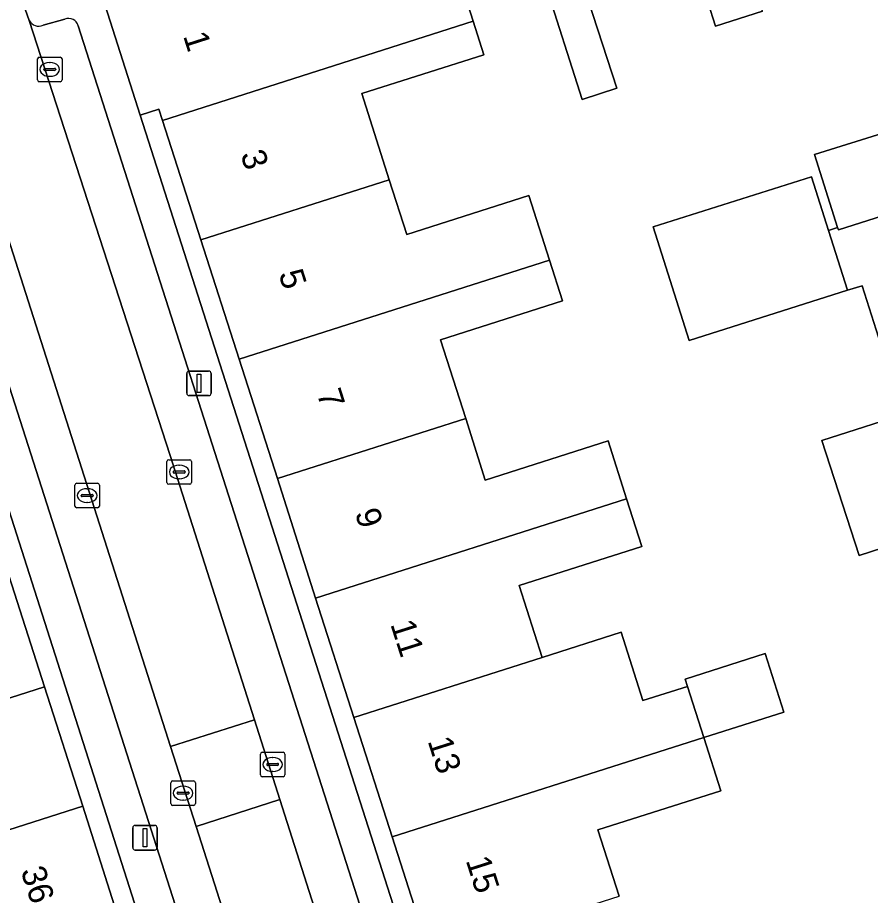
# Model space of a CAD drawing. Extents: x 159716 to 160783, y 383290 to 384031.
# Drawn here: x 160077.16 to 160111.85, y 383620.69 to 383656.41 of the extents above; entities that cross this region are included whole.
import ezdxf

# ---------------------------------------------------------------- set-up
doc = ezdxf.new("R2010")
doc.units = 0
for name, color, linetype in [('IMGEO_Erf', 7, 'Continuous'), ('IMGEO_Kolk', 7, 'Continuous'), ('IMGEO_Lichtmast', 7, 'Continuous'), ('IMGEO_Pand', 7, 'Continuous'), ('IMGEO_Pand_nummerreeks', 7, 'Continuous'), ('IMGEO_Parkeervlak_open', 7, 'Continuous'), ('IMGEO_Rijbaan_lokaal_open', 7, 'Continuous'), ('IMGEO_Voetpad_open', 7, 'Continuous')]:
    doc.layers.add(name, color=color, linetype=linetype)

msp = doc.modelspace()

# ---------------------------------------------------------------- linework, layer by layer
at = {"layer": 'IMGEO_Erf'}
for points in [[(160107.464, 383656.68), (160105.547, 383656.068), (160103.986, 383660.958)], [(160099.588, 383659.551), (160101.531, 383653.539), (160100.119, 383653.083), (160098.588, 383657.893)], [(160094.873, 383658.832), (160095.693, 383656.261), (160096.127, 383654.901), (160091.161, 383653.318), (160092.278, 383649.815), (160092.988, 383647.588), (160097.956, 383649.173), (160098.797, 383646.538), (160099.325, 383644.881), (160094.365, 383643.3), (160095.388, 383640.093), (160096.186, 383637.591), (160101.179, 383639.183), (160101.932, 383636.824), (160102.548, 383634.893), (160097.563, 383633.303), (160098.498, 383630.372), (160101.71, 383631.397), (160102.597, 383628.617), (160104.406, 383629.194), (160104.311, 383629.493), (160107.565, 383630.531), (160108.325, 383628.149), (160105.071, 383627.111), (160105.761, 383624.949), (160100.765, 383623.356), (160101.626, 383620.655)], [(160112.28, 383643.114), (160111.509, 383645.501), (160110.921, 383645.315), (160104.473, 383643.275), (160103.011, 383647.898), (160109.459, 383649.937), (160110.15, 383647.751), (160110.518, 383647.867), (160109.579, 383650.836), (160112.572, 383651.783)], [(160115.198, 383635.752), (160111.389, 383634.522), (160109.879, 383639.2), (160113.688, 383640.429)]]:
    msp.add_lwpolyline(points, dxfattribs=at)
for points in [[(160090.839, 383627.929), (160089.282, 383632.789), (160087.725, 383637.649), (160086.168, 383642.51), (160084.611, 383647.37), (160083.054, 383652.23), (160082.907, 383652.691), (160082.144, 383652.447), (160098.028, 383602.867), (160098.789, 383603.111), (160098.624, 383603.627), (160097.067, 383608.487), (160095.51, 383613.348), (160093.953, 383618.208), (160092.396, 383623.068)], [(160072.621, 383649.414), (160071.86, 383649.169), (160072.033, 383648.628), (160073.587, 383643.766), (160075.142, 383638.905), (160076.697, 383634.042), (160078.252, 383629.18), (160079.807, 383624.317), (160081.362, 383619.454), (160082.917, 383614.592), (160084.471, 383609.73), (160086.026, 383604.867), (160087.582, 383600.004), (160087.716, 383599.583), (160088.478, 383599.828)]]:
    msp.add_lwpolyline(points, close=True, dxfattribs=at)
at = {"layer": 'IMGEO_Kolk'}
for p, q in [((160077.966, 383653.876), (160077.966, 383654.728)), ((160078.041, 383654.802), (160078.893, 383654.802)), ((160078.454, 383654.582), (160078.479, 383654.582)), ((160078.967, 383654.728), (160078.967, 383653.876)), ((160078.225, 383654.296), (160078.225, 383654.308)), ((160078.663, 383654.259), (160078.265, 383654.259)), ((160078.268, 383654.345), (160078.666, 383654.345)), ((160078.709, 383654.308), (160078.709, 383654.296)), ((160078.477, 383654.022), (160078.452, 383654.022)), ((160078.893, 383653.802), (160078.041, 383653.802)), ((160083.233, 383637.494), (160083.233, 383638.346)), ((160083.308, 383638.42), (160084.16, 383638.42)), ((160083.721, 383638.2), (160083.746, 383638.2)), ((160084.234, 383638.346), (160084.234, 383637.494)), ((160083.492, 383637.914), (160083.492, 383637.926)), ((160083.93, 383637.877), (160083.532, 383637.877)), ((160083.535, 383637.963), (160083.933, 383637.963)), ((160083.976, 383637.926), (160083.976, 383637.914)), ((160079.563, 383637.461), (160080.415, 383637.461)), ((160083.744, 383637.64), (160083.719, 383637.64)), ((160079.488, 383636.535), (160079.488, 383637.387)), ((160079.976, 383637.241), (160080.001, 383637.241)), ((160080.489, 383637.387), (160080.489, 383636.535)), ((160084.16, 383637.42), (160083.308, 383637.42)), ((160079.747, 383636.955), (160079.747, 383636.967)), ((160080.185, 383636.918), (160079.787, 383636.918)), ((160079.79, 383637.004), (160080.188, 383637.004)), ((160080.231, 383636.967), (160080.231, 383636.955)), ((160080.415, 383636.461), (160079.563, 383636.461)), ((160079.999, 383636.681), (160079.974, 383636.681)), ((160087.035, 383625.591), (160087.035, 383626.443)), ((160087.11, 383626.517), (160087.962, 383626.517)), ((160088.036, 383626.443), (160088.036, 383625.591)), ((160087.294, 383626.011), (160087.294, 383626.023)), ((160087.337, 383626.06), (160087.735, 383626.06)), ((160087.523, 383626.297), (160087.548, 383626.297)), ((160087.778, 383626.023), (160087.778, 383626.011)), ((160087.732, 383625.974), (160087.334, 383625.974)), ((160087.546, 383625.737), (160087.521, 383625.737)), ((160083.466, 383625.351), (160084.318, 383625.351)), ((160087.962, 383625.517), (160087.11, 383625.517)), ((160083.391, 383624.425), (160083.391, 383625.277)), ((160083.879, 383625.131), (160083.904, 383625.131)), ((160084.392, 383625.277), (160084.392, 383624.425)), ((160083.65, 383624.845), (160083.65, 383624.857)), ((160084.088, 383624.808), (160083.69, 383624.808)), ((160083.693, 383624.894), (160084.091, 383624.894)), ((160083.902, 383624.571), (160083.877, 383624.571)), ((160084.134, 383624.857), (160084.134, 383624.845)), ((160084.318, 383624.351), (160083.466, 383624.351))]:
    msp.add_line(p, q, dxfattribs=at)
for points in [[(160077.966, 383653.876), (160077.966, 383654.728)], [(160078.041, 383654.802), (160078.893, 383654.802)], [(160078.967, 383654.728), (160078.967, 383653.876)], [(160078.893, 383653.802), (160078.041, 383653.802)], [(160083.233, 383637.494), (160083.233, 383638.346)], [(160083.308, 383638.42), (160084.16, 383638.42)], [(160084.234, 383638.346), (160084.234, 383637.494)], [(160079.563, 383637.461), (160080.415, 383637.461)], [(160079.488, 383636.535), (160079.488, 383637.387)], [(160080.489, 383637.387), (160080.489, 383636.535)], [(160084.16, 383637.42), (160083.308, 383637.42)], [(160080.415, 383636.461), (160079.563, 383636.461)], [(160087.035, 383625.591), (160087.035, 383626.443)], [(160087.11, 383626.517), (160087.962, 383626.517)], [(160088.036, 383626.443), (160088.036, 383625.591)], [(160083.466, 383625.351), (160084.318, 383625.351)], [(160087.962, 383625.517), (160087.11, 383625.517)], [(160083.391, 383624.425), (160083.391, 383625.277)], [(160084.392, 383625.277), (160084.392, 383624.425)], [(160084.318, 383624.351), (160083.466, 383624.351)]]:
    msp.add_lwpolyline(points, dxfattribs=at)
for centre, radius, start, end in [((160078.043, 383654.726), 0.0765, 91.552, 178.448), ((160078.043, 383654.726), 0.0765, 91.552, 178.448), ((160078.891, 383654.726), 0.0765, 1.552, 88.448), ((160078.891, 383654.726), 0.0765, 1.552, 88.448), ((160078.265, 383654.305), 0.0403, 85.8775, 175.7526), ((160078.262, 383654.295), 0.0366, 178.938, 274.7102), ((160078.666, 383654.302), 0.043, 264.8664, 352.4533), ((160078.67, 383654.307), 0.0386, 1.7309, 96.639), ((160078.043, 383653.878), 0.0765, 181.552, 268.448), ((160078.043, 383653.878), 0.0765, 181.552, 268.448), ((160078.891, 383653.878), 0.0765, 271.552, 358.448), ((160078.891, 383653.878), 0.0765, 271.552, 358.448), ((160083.31, 383638.344), 0.0765, 91.552, 178.448), ((160083.31, 383638.344), 0.0765, 91.552, 178.448), ((160084.158, 383638.344), 0.0765, 1.552, 88.448), ((160084.158, 383638.344), 0.0765, 1.552, 88.448), ((160083.532, 383637.923), 0.0403, 85.8775, 175.7526), ((160083.529, 383637.913), 0.0366, 178.938, 274.7102), ((160083.933, 383637.92), 0.043, 264.8664, 352.4533), ((160083.937, 383637.925), 0.0386, 1.7309, 96.639), ((160079.565, 383637.385), 0.0765, 91.552, 178.448), ((160079.565, 383637.385), 0.0765, 91.552, 178.448), ((160080.413, 383637.385), 0.0765, 1.552, 88.448), ((160080.413, 383637.385), 0.0765, 1.552, 88.448), ((160083.31, 383637.496), 0.0765, 181.552, 268.448), ((160083.31, 383637.496), 0.0765, 181.552, 268.448), ((160084.158, 383637.496), 0.0765, 271.552, 358.448), ((160084.158, 383637.496), 0.0765, 271.552, 358.448), ((160079.787, 383636.964), 0.0403, 85.8775, 175.7526), ((160079.784, 383636.954), 0.0366, 178.938, 274.7102), ((160080.188, 383636.961), 0.043, 264.8664, 352.4533), ((160080.192, 383636.966), 0.0386, 1.7309, 96.639), ((160079.565, 383636.537), 0.0765, 181.552, 268.448), ((160079.565, 383636.537), 0.0765, 181.552, 268.448), ((160080.413, 383636.537), 0.0765, 271.552, 358.448), ((160080.413, 383636.537), 0.0765, 271.552, 358.448), ((160087.112, 383626.441), 0.0765, 91.552, 178.448), ((160087.112, 383626.441), 0.0765, 91.552, 178.448), ((160087.96, 383626.441), 0.0765, 1.552, 88.448), ((160087.96, 383626.441), 0.0765, 1.552, 88.448), ((160087.334, 383626.02), 0.0403, 85.8775, 175.7526), ((160087.331, 383626.01), 0.0366, 178.938, 274.7102), ((160087.735, 383626.017), 0.043, 264.8664, 352.4533), ((160087.739, 383626.022), 0.0386, 1.7309, 96.639), ((160083.468, 383625.275), 0.0765, 91.552, 178.448), ((160083.468, 383625.275), 0.0765, 91.552, 178.448), ((160084.316, 383625.275), 0.0765, 1.552, 88.448), ((160084.316, 383625.275), 0.0765, 1.552, 88.448), ((160087.112, 383625.593), 0.0765, 181.552, 268.448), ((160087.112, 383625.593), 0.0765, 181.552, 268.448), ((160087.96, 383625.593), 0.0765, 271.552, 358.448), ((160087.96, 383625.593), 0.0765, 271.552, 358.448), ((160083.69, 383624.854), 0.0403, 85.8775, 175.7526), ((160083.687, 383624.844), 0.0366, 178.938, 274.7102), ((160084.091, 383624.851), 0.043, 264.8664, 352.4533), ((160084.095, 383624.856), 0.0386, 1.7309, 96.639), ((160083.468, 383624.427), 0.0765, 181.552, 268.448), ((160083.468, 383624.427), 0.0765, 181.552, 268.448), ((160084.316, 383624.427), 0.0765, 271.552, 358.448), ((160084.316, 383624.427), 0.0765, 271.552, 358.448)]:
    msp.add_arc(centre, radius, start, end, dxfattribs=at)
for centre, major_axis, ratio, start_param, end_param in [((160078.453, 383654.302), (-0.387, 0.002), 0.722429, 4.712389, 7.853982), ((160078.478, 383654.302), (-0.39, 0.002), 0.717154, 1.570796, 4.712389), ((160083.72, 383637.92), (-0.387, 0.002), 0.722429, 4.712389, 7.853982), ((160083.745, 383637.92), (-0.39, 0.002), 0.717154, 1.570796, 4.712389), ((160079.975, 383636.961), (-0.387, 0.002), 0.722429, 4.712389, 7.853982), ((160080, 383636.961), (-0.39, 0.002), 0.717154, 1.570796, 4.712389), ((160087.522, 383626.017), (-0.387, 0.002), 0.722429, 4.712389, 7.853982), ((160087.547, 383626.017), (-0.39, 0.002), 0.717154, 1.570796, 4.712389), ((160083.878, 383624.851), (-0.387, 0.002), 0.722429, 4.712389, 7.853982), ((160083.903, 383624.851), (-0.39, 0.002), 0.717154, 1.570796, 4.712389)]:
    msp.add_ellipse(centre, major_axis=major_axis, ratio=ratio, start_param=start_param, end_param=end_param, dxfattribs=at)
at = {"layer": 'IMGEO_Lichtmast'}
for p, q in [((160084.039, 383641.13), (160084.039, 383641.93)), ((160084.039, 383641.93), (160084.039, 383641.13)), ((160084.139, 383642.03), (160084.929, 383642.03)), ((160084.929, 383642.03), (160084.139, 383642.03)), ((160085.029, 383641.93), (160085.029, 383641.13)), ((160085.029, 383641.13), (160085.029, 383641.93)), ((160084.929, 383641.03), (160084.139, 383641.03)), ((160084.139, 383641.03), (160084.929, 383641.03)), ((160081.943, 383623.537), (160082.733, 383623.537)), ((160082.733, 383623.537), (160081.943, 383623.537)), ((160081.843, 383622.637), (160081.843, 383623.437)), ((160081.843, 383623.437), (160081.843, 383622.637)), ((160082.833, 383623.437), (160082.833, 383622.637)), ((160082.833, 383622.637), (160082.833, 383623.437)), ((160082.733, 383622.537), (160081.943, 383622.537)), ((160081.943, 383622.537), (160082.733, 383622.537))]:
    msp.add_line(p, q, dxfattribs=at)
for points in [[(160084.459, 383641.905), (160084.609, 383641.905), (160084.609, 383641.155), (160084.459, 383641.155), (160084.459, 383641.905)], [(160082.263, 383623.412), (160082.413, 383623.412), (160082.413, 383622.662), (160082.263, 383622.662), (160082.263, 383623.412)]]:
    msp.add_lwpolyline(points, dxfattribs=at)
for centre, start, end in [((160084.139, 383641.93), 90, 180), ((160084.139, 383641.93), 90, 180), ((160084.929, 383641.93), 0, 90), ((160084.929, 383641.93), 360, 90), ((160084.139, 383641.13), 180, 270), ((160084.139, 383641.13), 180, 270), ((160084.929, 383641.13), 270, 0), ((160084.929, 383641.13), 270, 0), ((160081.943, 383623.437), 90, 180), ((160081.943, 383623.437), 90, 180), ((160082.733, 383623.437), 0, 90), ((160082.733, 383623.437), 360, 90), ((160081.943, 383622.637), 180, 270), ((160081.943, 383622.637), 180, 270), ((160082.733, 383622.637), 270, 0), ((160082.733, 383622.637), 270, 0)]:
    msp.add_arc(centre, 0.1, start, end, dxfattribs=at)
at = {"layer": 'IMGEO_Pand'}
for points in [[(160103.381, 383670.087), (160099.062, 383668.708), (160100.065, 383665.565), (160097.864, 383664.862), (160099.451, 383659.961), (160099.588, 383659.551), (160103.986, 383660.958), (160105.547, 383656.068), (160107.464, 383656.68)], [(160088.233, 383661.733), (160083.187, 383660.108), (160083.877, 383657.906), (160080.722, 383656.898), (160082.144, 383652.447), (160082.907, 383652.691), (160083.054, 383652.23), (160095.693, 383656.261), (160094.873, 383658.832), (160089.795, 383657.211)], [(160091.161, 383653.318), (160096.127, 383654.901), (160095.693, 383656.261), (160083.054, 383652.23), (160084.611, 383647.37), (160092.278, 383649.815)], [(160110.518, 383647.867), (160110.546, 383647.779), (160113.539, 383648.726), (160113.511, 383648.814), (160112.572, 383651.783), (160109.579, 383650.836)], [(160110.15, 383647.751), (160109.459, 383649.937), (160103.011, 383647.898), (160104.473, 383643.275), (160110.921, 383645.315)], [(160097.956, 383649.173), (160092.988, 383647.588), (160092.278, 383649.815), (160084.611, 383647.37), (160086.168, 383642.51), (160098.797, 383646.538)], [(160094.365, 383643.3), (160099.325, 383644.881), (160098.797, 383646.538), (160086.168, 383642.51), (160087.725, 383637.649), (160095.388, 383640.093)], [(160113.688, 383640.429), (160109.879, 383639.2), (160111.389, 383634.522), (160115.198, 383635.752)], [(160101.179, 383639.183), (160096.186, 383637.591), (160095.388, 383640.093), (160087.725, 383637.649), (160089.282, 383632.789), (160101.932, 383636.824)], [(160097.563, 383633.303), (160102.548, 383634.893), (160101.932, 383636.824), (160089.282, 383632.789), (160090.839, 383627.929), (160098.498, 383630.372)], [(160076.697, 383634.042), (160069.234, 383631.654), (160068.969, 383631.569), (160069.764, 383629.086), (160064.858, 383627.517), (160065.619, 383625.138), (160078.252, 383629.18)], [(160104.406, 383629.194), (160102.597, 383628.617), (160101.71, 383631.397), (160098.498, 383630.372), (160090.839, 383627.929), (160092.396, 383623.068), (160105.071, 383627.111)], [(160104.406, 383629.194), (160105.071, 383627.111), (160108.325, 383628.149), (160107.565, 383630.531), (160104.311, 383629.493)], [(160078.252, 383629.18), (160065.619, 383625.138), (160066.225, 383623.244), (160071.139, 383624.816), (160072.088, 383621.848), (160072.386, 383621.943), (160079.807, 383624.317)], [(160100.765, 383623.356), (160105.761, 383624.949), (160105.071, 383627.111), (160092.396, 383623.068), (160093.953, 383618.208), (160101.626, 383620.655)], [(160079.807, 383624.317), (160072.386, 383621.943), (160072.088, 383621.848), (160072.943, 383619.176), (160067.986, 383617.59), (160068.687, 383615.399), (160081.362, 383619.454)]]:
    msp.add_lwpolyline(points, close=True, dxfattribs=at)
at = {"layer": 'IMGEO_Parkeervlak_open'}
for points in [[(160077.634, 383656.295), (160083.361, 383638.594), (160086.792, 383627.832), (160087.826, 383624.591), (160096.587, 383597.112)], [(160079.081, 383656.349), (160078.196, 383656.11)], [(160098.092, 383598.396), (160079.624, 383656.083)], [(160083.38, 383626.751), (160074.286, 383655.212)], [(160072.804, 383653.926), (160091.264, 383596.231)], [(160093.206, 383595.999), (160084.42, 383623.496), (160083.38, 383626.751)]]:
    msp.add_lwpolyline(points, dxfattribs=at)
for centre, radius, start, end in [((160079.236, 383655.978), 0.402, 15.1223, 112.6799), ((160078.007, 383656.483), 0.418, 206.7786, 296.7802)]:
    msp.add_arc(centre, radius, start, end, dxfattribs=at)
at = {"layer": 'IMGEO_Rijbaan_lokaal_open'}
for points in [[(160077.011, 383658.324), (160073.624, 383657.316), (160074.286, 383655.212), (160083.38, 383626.751), (160086.792, 383627.832), (160083.361, 383638.594), (160077.634, 383656.295)], [(160077.634, 383656.295), (160077.239, 383657.419)], [(160100.384, 383585.354), (160098.433, 383591.22), (160096.806, 383596.486), (160096.587, 383597.112), (160087.826, 383624.591), (160084.42, 383623.496), (160093.206, 383595.999), (160100.43, 383573.741)]]:
    msp.add_lwpolyline(points, dxfattribs=at)
msp.add_lwpolyline([(160086.792, 383627.832), (160083.38, 383626.751), (160084.42, 383623.496), (160087.826, 383624.591)], close=True, dxfattribs=at)
at = {"layer": 'IMGEO_Voetpad_open'}
for points in [[(160048.131, 383736.984), (160047.368, 383739.386), (160044.134, 383738.449), (160045.064, 383735.641), (160046.886, 383729.818), (160050.608, 383718.075), (160050.709, 383717.756), (160051.64, 383714.915), (160052.422, 383712.609), (160053.819, 383708.237), (160063.297, 383678.615), (160064.684, 383674.242), (160065.407, 383671.987), (160070.494, 383656.077), (160071.203, 383653.856), (160072.621, 383649.414), (160088.478, 383599.828)], [(160082.144, 383652.447), (160080.722, 383656.898), (160078.849, 383664.464)], [(160077.239, 383657.419), (160077.634, 383656.295)], [(160078.196, 383656.11), (160079.081, 383656.349)], [(160079.624, 383656.083), (160098.092, 383598.396)], [(160091.264, 383596.231), (160072.804, 383653.926)], [(160106.718, 383570.449), (160111.384, 383571.818), (160110.383, 383574.974), (160108.784, 383580.014), (160105.518, 383590.459), (160104.211, 383594.364), (160103.294, 383597.238), (160102.586, 383599.437), (160099.456, 383598.422), (160098.028, 383602.867), (160082.144, 383652.447)], [(160113.539, 383648.726), (160110.546, 383647.779), (160110.518, 383647.867), (160110.15, 383647.751), (160110.921, 383645.315), (160111.509, 383645.501), (160112.28, 383643.114)]]:
    msp.add_lwpolyline(points, dxfattribs=at)
msp.add_lwpolyline([(160099.588, 383659.551), (160099.451, 383659.961), (160097.864, 383664.862), (160096.493, 383664.423), (160097.895, 383660.033), (160098.588, 383657.893), (160100.119, 383653.083), (160101.531, 383653.539)], close=True, dxfattribs=at)
for centre, radius, start, end in [((160079.236, 383655.978), 0.402, 15.1223, 112.6799), ((160078.007, 383656.483), 0.418, 206.7786, 296.7802)]:
    msp.add_arc(centre, radius, start, end, dxfattribs=at)

# ---------------------------------------------------------------- texts
at = {"layer": 'IMGEO_Pand_nummerreeks'}
for s, rotation, p in [('1', 287.6927, (160083.885, 383655.668)), ('3', 287.687, (160086.218, 383650.85)), ('5', 287.687, (160087.769, 383645.988)), ('7', 287.687, (160089.32, 383641.125)), ('9', 287.687, (160090.871, 383636.263)), ('11', 287.687, (160092.315, 383631.731)), ('13', 287.687, (160093.832, 383626.978)), ('15', 287.687, (160095.383, 383622.115)), ('36', 287.7386, (160077.278, 383621.694))]:
    msp.add_text(s, height=1, rotation=rotation, dxfattribs=at).set_placement(p)

doc.saveas('drawing.dxf')
